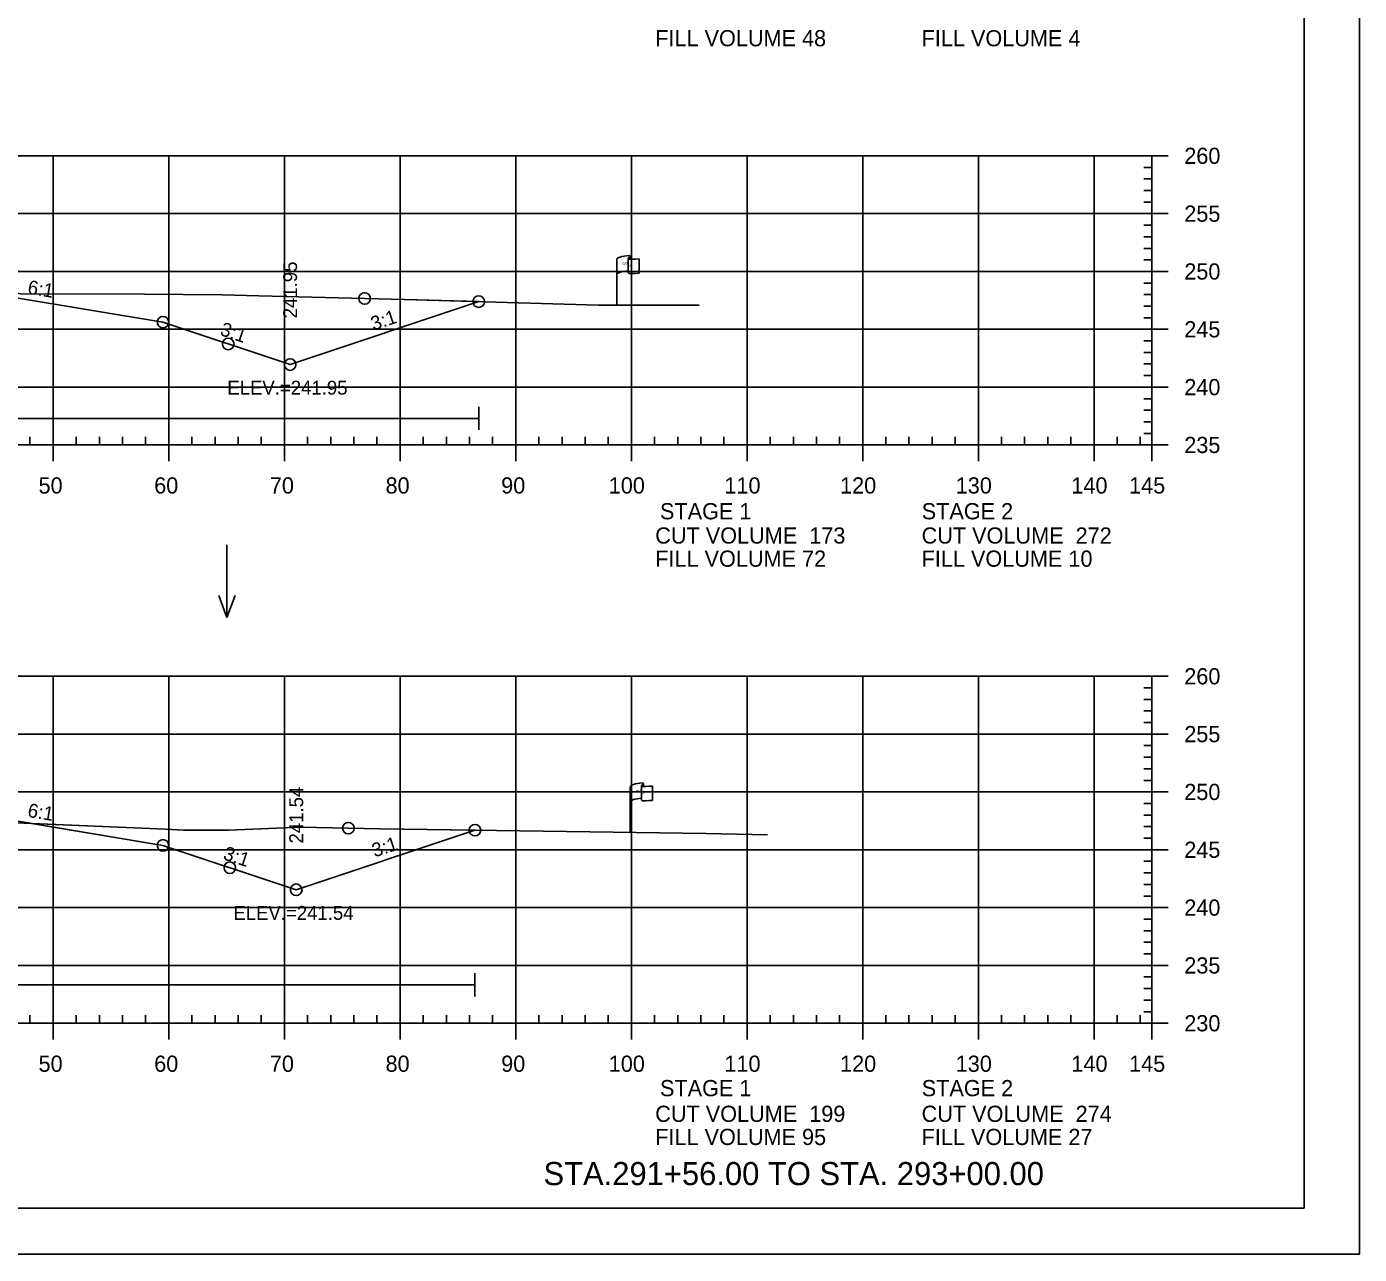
# Model space of a CAD drawing. Extents: x 1365647 to 1367999, y 387113 to 400173.
# Drawn here: x 1365941.8 to 1366057, y 396546.3 to 396652.4 of the extents above; entities that cross this region are included whole.
import ezdxf

# ---------------------------------------------------------------- set-up
doc = ezdxf.new("R2010")
doc.units = 0
for name, color, linetype in [('E_Existing ROW', 7, 'Continuous'), ('R_Axis', 7, 'Continuous'), ('R_Axis Annot', 7, 'Continuous'), ('R_Border', 7, 'Continuous'), ('R_Border Notes', 7, 'Continuous'), ('R_Contours', 7, 'Continuous'), ('R_Draft', 7, 'Continuous'), ('R_Exist Surface', 7, 'Continuous'), ('R_Fin Surface', 7, 'Continuous'), ('R_Fin Surface Annot', 7, 'Continuous'), ('R_Grid', 7, 'Continuous'), ('R_No Plot', 7, 'Continuous'), ('R_Proposed Const Limits', 7, 'Continuous'), ('R_Water', 7, 'Continuous'), ('R_Water Annot', 7, 'Continuous')]:
    doc.layers.add(name, color=color, linetype=linetype)

msp = doc.modelspace()

# ---------------------------------------------------------------- linework, layer by layer
at = {"layer": 'E_Existing ROW'}
for p, q in [((1365992.82, 396628.34), (1365992.82, 396632.29)), ((1365993.82, 396632.39), (1365993.82, 396632.37)), ((1365993.82, 396632.37), (1365993.82, 396631.15)), ((1365993.98, 396632.54), (1365993.98, 396632.3)), ((1365994.75, 396632.35), (1365994.75, 396631.11)), ((1365993.98, 396582.75), (1365993.98, 396586.7)), ((1365994.97, 396586.8), (1365994.97, 396586.78)), ((1365994.97, 396586.78), (1365994.97, 396585.56)), ((1365995.14, 396586.95), (1365995.14, 396586.71)), ((1365995.91, 396586.76), (1365995.91, 396585.52))]:
    msp.add_line(p, q, dxfattribs=at)
for centre, radius, start, end in [((1365993.9, 396632.39), 0.078, 88.6458, 274.2828), ((1365993.91, 396632.54), 0.0783, 263.0712, 93.9564), ((1365993.9, 396631.15), 0.0783, 180, 273.9564), ((1365995.05, 396586.8), 0.078, 88.6458, 274.2828), ((1365995.06, 396586.95), 0.0783, 263.0712, 93.9564), ((1365995.05, 396585.56), 0.0783, 180, 273.9564)]:
    msp.add_arc(centre, radius, start, end, dxfattribs=at)
for centre, major_axis, ratio, start_param, end_param in [((1365994.4, 396632.34), (-1.58, -0.04), 0.19887, 5.030368, 6.283185), ((1365995.11, 396632.45), (-1.23, -0.13), 0.052933, 0.159456, 1.268315), ((1365994.4, 396631.02), (-1.58, -0.04), 0.19887, 5.083035, 6.194897), ((1365995.11, 396631.21), (-1.23, -0.13), 0.052933, 0.159456, 1.268315), ((1365995.56, 396586.75), (-1.58, -0.04), 0.19887, 5.030368, 6.283185), ((1365996.27, 396586.86), (-1.23, -0.13), 0.052933, 0.159456, 1.268315), ((1365995.55, 396585.43), (-1.58, -0.04), 0.19887, 5.083035, 6.194897), ((1365996.27, 396585.62), (-1.23, -0.13), 0.052933, 0.159456, 1.268315)]:
    msp.add_ellipse(centre, major_axis=major_axis, ratio=ratio, start_param=start_param, end_param=end_param, dxfattribs=at)
at = {"layer": 'R_Axis'}
for p, q in [((1366039.09, 396640.25), (1366038.39, 396640.25)), ((1366039.09, 396616.25), (1366039.09, 396641.25)), ((1366040.49, 396641.25), (1366039.09, 396641.25)), ((1366039.09, 396639.25), (1366038.39, 396639.25)), ((1366039.09, 396638.25), (1366038.39, 396638.25)), ((1366039.09, 396637.25), (1366038.39, 396637.25)), ((1366040.49, 396636.25), (1366039.09, 396636.25)), ((1366039.09, 396635.25), (1366038.39, 396635.25)), ((1366039.09, 396634.25), (1366038.39, 396634.25)), ((1366039.09, 396633.25), (1366038.39, 396633.25)), ((1366039.09, 396632.25), (1366038.39, 396632.25)), ((1366040.49, 396631.25), (1366039.09, 396631.25)), ((1366039.09, 396630.25), (1366038.39, 396630.25)), ((1366039.09, 396629.25), (1366038.39, 396629.25)), ((1366039.09, 396628.25), (1366038.39, 396628.25)), ((1366039.09, 396627.25), (1366038.39, 396627.25)), ((1366039.09, 396625.25), (1366038.39, 396625.25)), ((1366040.49, 396626.25), (1366039.09, 396626.25)), ((1366039.09, 396624.25), (1366038.39, 396624.25)), ((1366039.09, 396623.25), (1366038.39, 396623.25)), ((1366039.09, 396622.25), (1366038.39, 396622.25)), ((1366040.49, 396621.25), (1366039.09, 396621.25)), ((1366039.09, 396620.25), (1366038.39, 396620.25)), ((1366039.09, 396619.25), (1366038.39, 396619.25)), ((1366039.09, 396618.25), (1366038.39, 396618.25)), ((1366039.09, 396617.25), (1366038.39, 396617.25)), ((1365749.09, 396616.25), (1366039.09, 396616.25)), ((1365942.09, 396616.25), (1365942.09, 396616.95)), ((1365944.09, 396614.85), (1365944.09, 396616.25)), ((1365946.09, 396616.25), (1365946.09, 396616.95)), ((1365948.09, 396616.25), (1365948.09, 396616.95)), ((1365950.09, 396616.25), (1365950.09, 396616.95)), ((1365952.09, 396616.25), (1365952.09, 396616.95)), ((1365954.09, 396614.85), (1365954.09, 396616.25)), ((1365956.09, 396616.25), (1365956.09, 396616.95)), ((1365958.09, 396616.25), (1365958.09, 396616.95)), ((1365960.09, 396616.25), (1365960.09, 396616.95)), ((1365962.09, 396616.25), (1365962.09, 396616.95)), ((1365964.09, 396614.85), (1365964.09, 396616.25)), ((1365966.09, 396616.25), (1365966.09, 396616.95)), ((1365968.09, 396616.25), (1365968.09, 396616.95)), ((1365970.09, 396616.25), (1365970.09, 396616.95)), ((1365972.09, 396616.25), (1365972.09, 396616.95)), ((1365974.09, 396614.85), (1365974.09, 396616.25)), ((1365976.09, 396616.25), (1365976.09, 396616.95)), ((1365978.09, 396616.25), (1365978.09, 396616.95)), ((1365980.09, 396616.25), (1365980.09, 396616.95)), ((1365982.09, 396616.25), (1365982.09, 396616.95)), ((1365984.09, 396614.85), (1365984.09, 396616.25)), ((1365986.09, 396616.25), (1365986.09, 396616.95)), ((1365988.09, 396616.25), (1365988.09, 396616.95)), ((1365990.09, 396616.25), (1365990.09, 396616.95)), ((1365992.09, 396616.25), (1365992.09, 396616.95)), ((1365994.09, 396614.85), (1365994.09, 396616.25)), ((1365996.09, 396616.25), (1365996.09, 396616.95)), ((1365998.09, 396616.25), (1365998.09, 396616.95)), ((1366000.09, 396616.25), (1366000.09, 396616.95)), ((1366002.09, 396616.25), (1366002.09, 396616.95)), ((1366004.09, 396614.85), (1366004.09, 396616.25)), ((1366006.09, 396616.25), (1366006.09, 396616.95)), ((1366008.09, 396616.25), (1366008.09, 396616.95)), ((1366010.09, 396616.25), (1366010.09, 396616.95)), ((1366012.09, 396616.25), (1366012.09, 396616.95)), ((1366014.09, 396614.85), (1366014.09, 396616.25)), ((1366016.09, 396616.25), (1366016.09, 396616.95)), ((1366018.09, 396616.25), (1366018.09, 396616.95)), ((1366020.09, 396616.25), (1366020.09, 396616.95)), ((1366022.09, 396616.25), (1366022.09, 396616.95)), ((1366024.09, 396614.85), (1366024.09, 396616.25)), ((1366026.09, 396616.25), (1366026.09, 396616.95)), ((1366028.09, 396616.25), (1366028.09, 396616.95)), ((1366030.09, 396616.25), (1366030.09, 396616.95)), ((1366032.09, 396616.25), (1366032.09, 396616.95)), ((1366034.09, 396614.85), (1366034.09, 396616.25)), ((1366036.09, 396616.25), (1366036.09, 396616.95)), ((1366038.09, 396616.25), (1366038.09, 396616.95)), ((1366039.09, 396614.85), (1366039.09, 396616.25)), ((1366040.49, 396616.25), (1366039.09, 396616.25)), ((1366039.09, 396595.25), (1366038.39, 396595.25)), ((1366039.09, 396566.25), (1366039.09, 396596.25)), ((1366040.49, 396596.25), (1366039.09, 396596.25)), ((1366039.09, 396594.25), (1366038.39, 396594.25)), ((1366039.09, 396593.25), (1366038.39, 396593.25)), ((1366039.09, 396592.25), (1366038.39, 396592.25)), ((1366040.49, 396591.25), (1366039.09, 396591.25)), ((1366039.09, 396590.25), (1366038.39, 396590.25)), ((1366039.09, 396589.25), (1366038.39, 396589.25)), ((1366039.09, 396588.25), (1366038.39, 396588.25)), ((1366039.09, 396587.25), (1366038.39, 396587.25)), ((1366040.49, 396586.25), (1366039.09, 396586.25)), ((1366039.09, 396585.25), (1366038.39, 396585.25)), ((1366039.09, 396584.25), (1366038.39, 396584.25)), ((1366039.09, 396583.25), (1366038.39, 396583.25)), ((1366039.09, 396582.25), (1366038.39, 396582.25)), ((1366039.09, 396580.25), (1366038.39, 396580.25)), ((1366040.49, 396581.25), (1366039.09, 396581.25)), ((1366039.09, 396579.25), (1366038.39, 396579.25)), ((1366039.09, 396578.25), (1366038.39, 396578.25)), ((1366039.09, 396577.25), (1366038.39, 396577.25)), ((1366040.49, 396576.25), (1366039.09, 396576.25)), ((1366039.09, 396575.25), (1366038.39, 396575.25)), ((1366039.09, 396574.25), (1366038.39, 396574.25)), ((1366039.09, 396573.25), (1366038.39, 396573.25)), ((1366039.09, 396572.25), (1366038.39, 396572.25)), ((1366040.49, 396571.25), (1366039.09, 396571.25)), ((1366039.09, 396570.25), (1366038.39, 396570.25)), ((1366039.09, 396569.25), (1366038.39, 396569.25)), ((1366039.09, 396568.25), (1366038.39, 396568.25)), ((1365942.09, 396566.25), (1365942.09, 396566.95)), ((1365946.09, 396566.25), (1365946.09, 396566.95)), ((1365948.09, 396566.25), (1365948.09, 396566.95)), ((1365950.09, 396566.25), (1365950.09, 396566.95)), ((1365952.09, 396566.25), (1365952.09, 396566.95)), ((1365956.09, 396566.25), (1365956.09, 396566.95)), ((1365958.09, 396566.25), (1365958.09, 396566.95)), ((1365960.09, 396566.25), (1365960.09, 396566.95)), ((1365962.09, 396566.25), (1365962.09, 396566.95)), ((1365966.09, 396566.25), (1365966.09, 396566.95)), ((1365968.09, 396566.25), (1365968.09, 396566.95)), ((1365970.09, 396566.25), (1365970.09, 396566.95)), ((1365972.09, 396566.25), (1365972.09, 396566.95)), ((1365976.09, 396566.25), (1365976.09, 396566.95)), ((1365978.09, 396566.25), (1365978.09, 396566.95)), ((1365980.09, 396566.25), (1365980.09, 396566.95)), ((1365982.09, 396566.25), (1365982.09, 396566.95)), ((1365986.09, 396566.25), (1365986.09, 396566.95)), ((1365988.09, 396566.25), (1365988.09, 396566.95)), ((1365990.09, 396566.25), (1365990.09, 396566.95)), ((1365992.09, 396566.25), (1365992.09, 396566.95)), ((1365996.09, 396566.25), (1365996.09, 396566.95)), ((1365998.09, 396566.25), (1365998.09, 396566.95)), ((1366000.09, 396566.25), (1366000.09, 396566.95)), ((1366002.09, 396566.25), (1366002.09, 396566.95)), ((1366006.09, 396566.25), (1366006.09, 396566.95)), ((1366008.09, 396566.25), (1366008.09, 396566.95)), ((1366010.09, 396566.25), (1366010.09, 396566.95)), ((1366012.09, 396566.25), (1366012.09, 396566.95)), ((1366016.09, 396566.25), (1366016.09, 396566.95)), ((1366018.09, 396566.25), (1366018.09, 396566.95)), ((1366020.09, 396566.25), (1366020.09, 396566.95)), ((1366022.09, 396566.25), (1366022.09, 396566.95)), ((1366026.09, 396566.25), (1366026.09, 396566.95)), ((1366028.09, 396566.25), (1366028.09, 396566.95)), ((1366030.09, 396566.25), (1366030.09, 396566.95)), ((1366032.09, 396566.25), (1366032.09, 396566.95)), ((1366036.09, 396566.25), (1366036.09, 396566.95)), ((1366038.09, 396566.25), (1366038.09, 396566.95)), ((1366039.09, 396567.25), (1366038.39, 396567.25)), ((1365749.09, 396566.25), (1366039.09, 396566.25)), ((1365944.09, 396564.85), (1365944.09, 396566.25)), ((1365954.09, 396564.85), (1365954.09, 396566.25)), ((1365964.09, 396564.85), (1365964.09, 396566.25)), ((1365974.09, 396564.85), (1365974.09, 396566.25)), ((1365984.09, 396564.85), (1365984.09, 396566.25)), ((1365994.09, 396564.85), (1365994.09, 396566.25)), ((1366004.09, 396564.85), (1366004.09, 396566.25)), ((1366014.09, 396564.85), (1366014.09, 396566.25)), ((1366024.09, 396564.85), (1366024.09, 396566.25)), ((1366034.09, 396564.85), (1366034.09, 396566.25)), ((1366039.09, 396564.85), (1366039.09, 396566.25)), ((1366040.49, 396566.25), (1366039.09, 396566.25))]:
    msp.add_line(p, q, dxfattribs=at)
at = {"layer": 'R_Border'}
for q in [(1366052.27, 396755.71), (1365736.09, 396550.25)]:
    msp.add_line((1366052.27, 396550.25), q, dxfattribs=at)
at = {"layer": 'R_Contours'}
for points in [[(1365938.77, 396629.05), (1365940.4, 396629.48), (1365941.27, 396629.33), (1365951.99, 396629.3), (1365958.72, 396629.22), (1365961.88, 396629.15), (1365974.48, 396628.82), (1365980.89, 396628.64), (1365964.58, 396623.2), (1365953.59, 396626.87), (1365940.72, 396629.01)], [(1365915.17, 396584.29), (1365917.56, 396582.92), (1365918.19, 396582.58), (1365919.16, 396582.42), (1365927.53, 396580.97), (1365928.92, 396581.15), (1365931.56, 396581.49), (1365934.69, 396582.47), (1365938.88, 396583.67), (1365942.22, 396583.52), (1365940.72, 396583.77), (1365925.59, 396584.08)], [(1365942.22, 396583.52), (1365953.81, 396583.02), (1365955.36, 396582.93), (1365955.89, 396582.93), (1365959.29, 396582.94), (1365965.48, 396583.21), (1365972.36, 396583.06), (1365980.56, 396582.94), (1365965.11, 396577.79), (1365953.59, 396581.63)]]:
    msp.add_lwpolyline(points, close=True, dxfattribs=at)
at = {"layer": 'R_Exist Surface'}
for points in [[(1365941.27, 396629.33), (1365951.99, 396629.3), (1365958.72, 396629.22), (1365961.88, 396629.15), (1365974.48, 396628.82), (1365991.24, 396628.34), (1365996.36, 396628.34), (1365999.95, 396628.34)], [(1365938.88, 396583.67), (1365953.81, 396583.02), (1365955.36, 396582.93), (1365955.89, 396582.93), (1365959.29, 396582.94), (1365965.48, 396583.21), (1365972.36, 396583.06), (1366000.56, 396582.66), (1366005.85, 396582.54), (1366005.87, 396582.54)]]:
    msp.add_lwpolyline(points, dxfattribs=at)
at = {"layer": 'R_Fin Surface'}
for points in [[(1365815.24, 396633.32), (1365834.59, 396626.87), (1365847.47, 396629.01), (1365856.59, 396630.53), (1365862.59, 396630.77), (1365864.59, 396630.81), (1365894.09, 396631.4), (1365923.59, 396630.81), (1365925.59, 396630.77), (1365931.59, 396630.53), (1365940.72, 396629.01), (1365953.59, 396626.87), (1365964.58, 396623.2), (1365980.89, 396628.64)], [(1365815.08, 396588.13), (1365834.59, 396581.63), (1365847.47, 396583.77), (1365856.59, 396585.3), (1365862.59, 396585.54), (1365864.59, 396585.58), (1365894.09, 396586.17), (1365923.59, 396585.58), (1365925.59, 396585.54), (1365931.59, 396585.3), (1365940.72, 396583.77), (1365953.59, 396581.63), (1365965.11, 396577.79), (1365980.56, 396582.94)]]:
    msp.add_lwpolyline(points, dxfattribs=at)
at = {"layer": 'R_Grid'}
for p, q in [((1365749.09, 396641.25), (1366039.09, 396641.25)), ((1365944.09, 396616.25), (1365944.09, 396641.25)), ((1365954.09, 396616.25), (1365954.09, 396641.25)), ((1365964.09, 396616.25), (1365964.09, 396641.25)), ((1365974.09, 396616.25), (1365974.09, 396641.25)), ((1365984.09, 396616.25), (1365984.09, 396641.25)), ((1365994.09, 396616.25), (1365994.09, 396641.25)), ((1366004.09, 396616.25), (1366004.09, 396641.25)), ((1366014.09, 396616.25), (1366014.09, 396641.25)), ((1366024.09, 396616.25), (1366024.09, 396641.25)), ((1366034.09, 396616.25), (1366034.09, 396641.25)), ((1366039.09, 396616.25), (1366039.09, 396641.25)), ((1365749.09, 396636.25), (1366039.09, 396636.25)), ((1365749.09, 396631.25), (1366039.09, 396631.25)), ((1365749.09, 396626.25), (1366039.09, 396626.25)), ((1365749.09, 396621.25), (1366039.09, 396621.25)), ((1365749.09, 396616.25), (1366039.09, 396616.25)), ((1365749.09, 396596.25), (1366039.09, 396596.25)), ((1365944.09, 396566.25), (1365944.09, 396596.25)), ((1365954.09, 396566.25), (1365954.09, 396596.25)), ((1365964.09, 396566.25), (1365964.09, 396596.25)), ((1365974.09, 396566.25), (1365974.09, 396596.25)), ((1365984.09, 396566.25), (1365984.09, 396596.25)), ((1365994.09, 396566.25), (1365994.09, 396596.25)), ((1366004.09, 396566.25), (1366004.09, 396596.25)), ((1366014.09, 396566.25), (1366014.09, 396596.25)), ((1366024.09, 396566.25), (1366024.09, 396596.25)), ((1366034.09, 396566.25), (1366034.09, 396596.25)), ((1366039.09, 396566.25), (1366039.09, 396596.25)), ((1365749.09, 396591.25), (1366039.09, 396591.25)), ((1365749.09, 396586.25), (1366039.09, 396586.25)), ((1365749.09, 396581.25), (1366039.09, 396581.25)), ((1365749.09, 396576.25), (1366039.09, 396576.25)), ((1365749.09, 396571.25), (1366039.09, 396571.25)), ((1365749.09, 396566.25), (1366039.09, 396566.25))]:
    msp.add_line(p, q, dxfattribs=at)
at = {"layer": 'R_No Plot'}
msp.add_line((1365723.69, 396546.27), (1366057.03, 396546.27), dxfattribs=at)
msp.add_lwpolyline([(1365723.69, 396759.61), (1366057.03, 396759.61), (1366057.03, 396546.27), (1365723.69, 396546.27)], close=True, dxfattribs=at)
for centre in [(1365971.02, 396628.91), (1365980.89, 396628.64), (1365953.59, 396626.87), (1365953.59, 396626.87), (1365953.59, 396626.87), (1365959.23, 396624.98), (1365964.58, 396623.2), (1365969.62, 396583.12), (1365980.56, 396582.94), (1365953.59, 396581.63), (1365953.59, 396581.63), (1365953.59, 396581.63), (1365953.59, 396581.63), (1365953.59, 396581.63), (1365959.37, 396579.7), (1365965.11, 396577.79)]:
    msp.add_circle(centre, 0.5, dxfattribs=at)
at = {"layer": 'R_Proposed Const Limits'}
for points in [[(1365964.58, 396623.2), (1365980.89, 396628.64)], [(1365965.11, 396577.79), (1365980.56, 396582.94)]]:
    msp.add_lwpolyline(points, dxfattribs=at)
at = {"layer": 'R_Water'}
for p, q in [((1365980.89, 396617.55), (1365980.89, 396619.55)), ((1365882.16, 396618.55), (1365980.89, 396618.55)), ((1365980.56, 396568.57), (1365980.56, 396570.57)), ((1365882.07, 396569.57), (1365980.56, 396569.57))]:
    msp.add_line(p, q, dxfattribs=at)
at = {"layer": 'R_Water Annot'}
for p, q in [((1365959.12, 396607.6), (1365959.12, 396601.32)), ((1365959.12, 396601.32), (1365958.42, 396603.24)), ((1365959.12, 396601.32), (1365959.82, 396603.24))]:
    msp.add_line(p, q, dxfattribs=at)

# ---------------------------------------------------------------- texts
at = {"layer": 'E_Existing ROW'}
for s, height, rotation, p in [('DWB 11-9-07', 0.001, 90, (1365993.98, 396632.3)), ('R ', 0.2, 9.9884, (1365993.34, 396631.79)), (' O', 0.2, 9.9884, (1365993.49, 396631.84)), ('W', 0.2, 351.1788, (1365993.82, 396631.67)), ('DWB 11-9-07', 0.001, 5.0717, (1365994.74, 396631.11)), ('DWB 11-9-07', 0.001, 90, (1365992.82, 396628.34)), ('R ', 0.2, 9.9884, (1365994.5, 396586.2)), (' O', 0.2, 9.9884, (1365994.64, 396586.25)), ('W', 0.2, 351.1788, (1365994.97, 396586.08)), ('DWB 11-9-07', 0.001, 90, (1365995.14, 396586.71)), ('DWB 11-9-07', 0.001, 5.0717, (1365995.9, 396585.52)), ('DWB 11-9-07', 0.001, 90, (1365993.98, 396582.75))]:
    msp.add_text(s, height=height, rotation=rotation, dxfattribs=at).set_placement(p)
at = {"layer": 'R_Axis Annot'}
for s, p in [('FILL VOLUME 48', (1365996.15, 396650.72)), ('FILL VOLUME 4', (1366019.18, 396650.72)), ('260', (1366041.89, 396640.55)), ('255', (1366041.89, 396635.55)), ('250', (1366041.89, 396630.55)), ('245', (1366041.89, 396625.55)), ('240', (1366041.89, 396620.55)), ('235', (1366041.89, 396615.55)), ('50', (1365942.83, 396612.05)), ('60', (1365952.83, 396612.05)), ('70', (1365962.83, 396612.05)), ('80', (1365972.83, 396612.05)), ('90', (1365982.83, 396612.05)), ('100', (1365992.13, 396612.05)), ('110', (1366002.13, 396612.05)), ('120', (1366012.13, 396612.05)), ('130', (1366022.13, 396612.05)), ('140', (1366032.13, 396612.05)), ('145', (1366037.12, 396612.05)), ('STAGE 1', (1365996.56, 396609.82)), ('STAGE 2', (1366019.19, 396609.82)), ('CUT VOLUME  173', (1365996.15, 396607.72)), ('CUT VOLUME  272', (1366019.18, 396607.72)), ('FILL VOLUME 72', (1365996.15, 396605.72)), ('FILL VOLUME 10', (1366019.18, 396605.72)), ('260', (1366041.89, 396595.55)), ('255', (1366041.89, 396590.55)), ('250', (1366041.89, 396585.55)), ('245', (1366041.89, 396580.55)), ('240', (1366041.89, 396575.55)), ('235', (1366041.89, 396570.55)), ('230', (1366041.89, 396565.55)), ('50', (1365942.83, 396562.05)), ('60', (1365952.83, 396562.05)), ('70', (1365962.83, 396562.05)), ('80', (1365972.83, 396562.05)), ('90', (1365982.83, 396562.05)), ('100', (1365992.13, 396562.05)), ('110', (1366002.13, 396562.05)), ('120', (1366012.13, 396562.05)), ('130', (1366022.13, 396562.05)), ('140', (1366032.13, 396562.05)), ('145', (1366037.12, 396562.05)), ('STAGE 1', (1365996.56, 396559.94)), ('STAGE 2', (1366019.19, 396559.94)), ('CUT VOLUME  199', (1365996.15, 396557.72)), ('CUT VOLUME  274', (1366019.18, 396557.72)), ('FILL VOLUME 95', (1365996.15, 396555.72)), ('FILL VOLUME 27', (1366019.18, 396555.72))]:
    msp.add_text(s, height=1.4, dxfattribs=at).set_placement(p)
at = {"layer": 'R_Border Notes'}
for s, p in [('ELEV.=241.95', (1365959.15, 396620.6)), ('ELEV.=241.54', (1365959.67, 396575.19))]:
    msp.add_text(s, height=1.2, dxfattribs=at).set_placement(p)
at = {"layer": 'R_Draft'}
msp.add_text('STA.291+56.00 TO STA. 293+00.00', height=2, dxfattribs=at).set_placement((1365986.49, 396552.25))
at = {"layer": 'R_Fin Surface Annot'}
for s, rotation, p in [('241.95', 90, (1365965.18, 396627.2)), ('6:1', 350.5377, (1365941.83, 396629.33)), ('3:1', 18.4349, (1365971.79, 396626.13)), ('3:1', 341.5651, (1365958.45, 396625.77)), ('241.54', 90, (1365965.71, 396581.79)), ('6:1', 350.5377, (1365941.83, 396584.1)), ('3:1', 341.5651, (1365958.72, 396580.45)), ('3:1', 18.4349, (1365971.89, 396580.58))]:
    msp.add_text(s, height=1.2, rotation=rotation, dxfattribs=at).set_placement(p)

doc.saveas('drawing.dxf')
